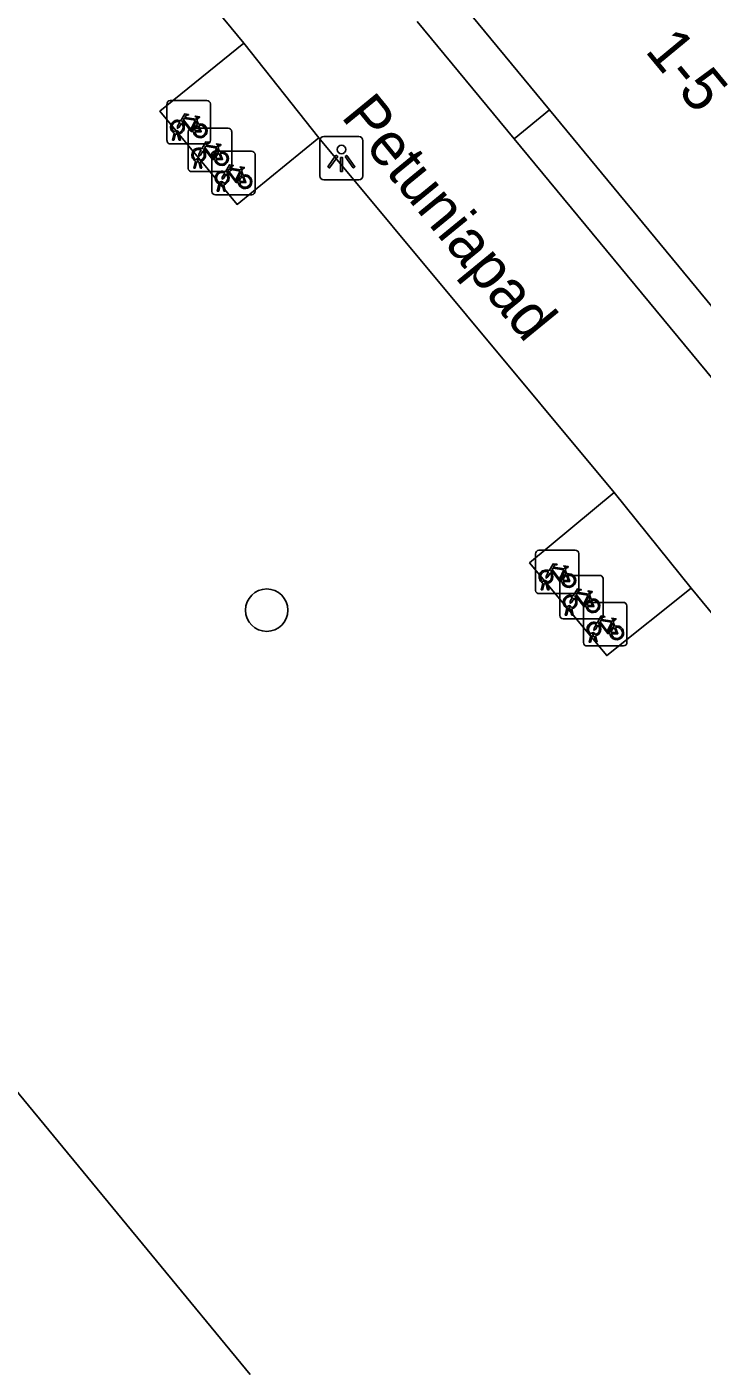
# Model space of a CAD drawing. Extents: x 162347 to 162868, y 381221 to 381813.
# Drawn here: x 162481.67 to 162497.24, y 381719.03 to 381749.99 of the extents above; entities that cross this region are included whole.
import ezdxf

# ---------------------------------------------------------------- set-up
doc = ezdxf.new("R2010")
doc.units = 0
for name, color, linetype in [('IMGEO_Boom', 7, 'Continuous'), ('IMGEO_Fietsenrek', 7, 'Continuous'), ('IMGEO_Lichtpunt', 7, 'Continuous'), ('IMGEO_Openbare_ruimte_label', 7, 'Continuous'), ('IMGEO_Pand', 7, 'Continuous'), ('IMGEO_Pand_nummerreeks', 7, 'Continuous'), ('IMGEO_Voetpad_open', 7, 'Continuous')]:
    doc.layers.add(name, color=color, linetype=linetype)

msp = doc.modelspace()

# ---------------------------------------------------------------- linework, layer by layer
at = {"layer": 'IMGEO_Boom'}
msp.add_circle((162487.198, 381736.543), 0.489, dxfattribs=at)
at = {"layer": 'IMGEO_Fietsenrek'}
for p, q in [((162484.899, 381747.364), (162484.899, 381748.205)), ((162484.899, 381748.205), (162484.899, 381747.364)), ((162484.974, 381748.289), (162485.815, 381748.289)), ((162485.815, 381748.289), (162484.974, 381748.289)), ((162485.899, 381748.214), (162485.899, 381747.373)), ((162485.899, 381747.373), (162485.899, 381748.214)), ((162485.026, 381747.373), (162485.065, 381747.533)), ((162485.137, 381747.545), (162485.136, 381747.549)), ((162485.168, 381747.556), (162485.169, 381747.549)), ((162485.39, 381746.724), (162485.39, 381747.565)), ((162485.39, 381747.565), (162485.39, 381746.724)), ((162485.465, 381747.649), (162486.306, 381747.649)), ((162486.306, 381747.649), (162485.465, 381747.649)), ((162485.586, 381747.838), (162485.622, 381747.743)), ((162486.39, 381747.574), (162486.39, 381746.733)), ((162486.39, 381746.733), (162486.39, 381747.574)), ((162485.824, 381747.289), (162484.983, 381747.289)), ((162484.983, 381747.289), (162485.824, 381747.289)), ((162485.06, 381747.373), (162485.026, 381747.373)), ((162485.095, 381747.521), (162485.06, 381747.373)), ((162485.178, 381747.373), (162485.144, 381747.515)), ((162485.176, 381747.519), (162485.211, 381747.373)), ((162485.211, 381747.373), (162485.178, 381747.373)), ((162485.659, 381746.916), (162485.66, 381746.909)), ((162485.931, 381746.193), (162485.931, 381747.034)), ((162485.931, 381747.034), (162485.931, 381746.193)), ((162486.006, 381747.118), (162486.847, 381747.118)), ((162486.847, 381747.118), (162486.006, 381747.118)), ((162486.077, 381747.198), (162486.113, 381747.103)), ((162486.931, 381747.043), (162486.931, 381746.202)), ((162486.931, 381746.202), (162486.931, 381747.043)), ((162486.315, 381746.649), (162485.474, 381746.649)), ((162485.474, 381746.649), (162486.315, 381746.649)), ((162485.517, 381746.733), (162485.556, 381746.893)), ((162485.551, 381746.733), (162485.517, 381746.733)), ((162485.586, 381746.881), (162485.551, 381746.733)), ((162485.628, 381746.905), (162485.627, 381746.909)), ((162485.669, 381746.733), (162485.635, 381746.875)), ((162485.667, 381746.879), (162485.702, 381746.733)), ((162485.702, 381746.733), (162485.669, 381746.733)), ((162486.618, 381746.667), (162486.654, 381746.572)), ((162486.058, 381746.202), (162486.097, 381746.362)), ((162486.127, 381746.35), (162486.092, 381746.202)), ((162486.169, 381746.374), (162486.168, 381746.378)), ((162486.21, 381746.202), (162486.176, 381746.344)), ((162486.2, 381746.385), (162486.201, 381746.378)), ((162486.208, 381746.348), (162486.243, 381746.202)), ((162486.856, 381746.118), (162486.015, 381746.118)), ((162486.015, 381746.118), (162486.856, 381746.118)), ((162486.092, 381746.202), (162486.058, 381746.202)), ((162486.243, 381746.202), (162486.21, 381746.202)), ((162493.396, 381737), (162493.396, 381737.841)), ((162493.396, 381737.841), (162493.396, 381737)), ((162493.471, 381737.925), (162494.312, 381737.925)), ((162494.312, 381737.925), (162493.471, 381737.925)), ((162494.396, 381737.85), (162494.396, 381737.009)), ((162494.396, 381737.009), (162494.396, 381737.85)), ((162494.028, 381737.345), (162494.869, 381737.345)), ((162494.869, 381737.345), (162494.028, 381737.345)), ((162494.083, 381737.474), (162494.119, 381737.379)), ((162493.523, 381737.009), (162493.562, 381737.169)), ((162493.557, 381737.009), (162493.523, 381737.009)), ((162493.592, 381737.157), (162493.557, 381737.009)), ((162493.634, 381737.181), (162493.633, 381737.185)), ((162493.675, 381737.009), (162493.641, 381737.151)), ((162493.665, 381737.192), (162493.666, 381737.185)), ((162493.673, 381737.155), (162493.708, 381737.009)), ((162493.708, 381737.009), (162493.675, 381737.009)), ((162493.953, 381736.42), (162493.953, 381737.261)), ((162493.953, 381737.261), (162493.953, 381736.42)), ((162494.953, 381737.27), (162494.953, 381736.429)), ((162494.953, 381736.429), (162494.953, 381737.27)), ((162494.321, 381736.925), (162493.48, 381736.925)), ((162493.48, 381736.925), (162494.321, 381736.925)), ((162494.577, 381736.721), (162495.418, 381736.721)), ((162495.418, 381736.721), (162494.577, 381736.721)), ((162494.64, 381736.894), (162494.676, 381736.799)), ((162494.08, 381736.429), (162494.119, 381736.589)), ((162494.114, 381736.429), (162494.08, 381736.429)), ((162494.149, 381736.577), (162494.114, 381736.429)), ((162494.191, 381736.601), (162494.19, 381736.605)), ((162494.232, 381736.429), (162494.198, 381736.571)), ((162494.222, 381736.612), (162494.223, 381736.605)), ((162494.23, 381736.575), (162494.265, 381736.429)), ((162494.265, 381736.429), (162494.232, 381736.429)), ((162494.502, 381735.796), (162494.502, 381736.637)), ((162494.502, 381736.637), (162494.502, 381735.796)), ((162495.502, 381736.646), (162495.502, 381735.805)), ((162495.502, 381735.805), (162495.502, 381736.646)), ((162494.878, 381736.345), (162494.037, 381736.345)), ((162494.037, 381736.345), (162494.878, 381736.345)), ((162495.189, 381736.27), (162495.225, 381736.175)), ((162494.629, 381735.805), (162494.668, 381735.965)), ((162494.663, 381735.805), (162494.629, 381735.805)), ((162494.698, 381735.953), (162494.663, 381735.805)), ((162494.74, 381735.977), (162494.739, 381735.981)), ((162494.781, 381735.805), (162494.747, 381735.947)), ((162494.771, 381735.988), (162494.772, 381735.981)), ((162494.779, 381735.951), (162494.814, 381735.805)), ((162494.814, 381735.805), (162494.781, 381735.805)), ((162495.427, 381735.721), (162494.586, 381735.721)), ((162494.586, 381735.721), (162495.427, 381735.721))]:
    msp.add_line(p, q, dxfattribs=at)
for points in [[(162485.212, 381747.815), (162485.307, 381747.979), (162485.393, 381747.965), (162485.395, 381747.956), (162485.339, 381747.945), (162485.312, 381747.9), (162485.568, 381747.859)], [(162485.555, 381747.834), (162485.298, 381747.875), (162485.281, 381747.846), (162485.448, 381747.626), (162485.555, 381747.834)], [(162485.568, 381747.859), (162485.593, 381747.908), (162485.587, 381747.912), (162485.564, 381747.916), (162485.552, 381747.923), (162485.551, 381747.926), (162485.553, 381747.931), (162485.648, 381747.916), (162485.65, 381747.906), (162485.64, 381747.893), (162485.628, 381747.887), (162485.614, 381747.893), (162485.586, 381747.838)], [(162485.233, 381747.763), (162485.181, 381747.673), (162485.141, 381747.648), (162485.142, 381747.695), (162485.197, 381747.789)], [(162485.508, 381747.571), (162485.458, 381747.571), (162485.267, 381747.822), (162485.248, 381747.79)], [(162485.603, 381747.736), (162485.573, 381747.813), (162485.464, 381747.595), (162485.507, 381747.595)], [(162485.537, 381747.595), (162485.657, 381747.594), (162485.613, 381747.708)], [(162485.633, 381747.715), (162485.688, 381747.57), (162485.538, 381747.57)], [(162485.703, 381747.175), (162485.798, 381747.339), (162485.884, 381747.325), (162485.886, 381747.316), (162485.83, 381747.305), (162485.803, 381747.26), (162486.059, 381747.219)], [(162486.046, 381747.194), (162485.789, 381747.235), (162485.772, 381747.206), (162485.939, 381746.986), (162486.046, 381747.194)], [(162486.059, 381747.219), (162486.084, 381747.268), (162486.078, 381747.272), (162486.055, 381747.276), (162486.043, 381747.283), (162486.042, 381747.286), (162486.044, 381747.291), (162486.139, 381747.276), (162486.141, 381747.266), (162486.131, 381747.253), (162486.119, 381747.247), (162486.105, 381747.253), (162486.077, 381747.198)], [(162485.724, 381747.123), (162485.672, 381747.033), (162485.632, 381747.008), (162485.633, 381747.055), (162485.688, 381747.149)], [(162485.999, 381746.931), (162485.949, 381746.931), (162485.758, 381747.182), (162485.739, 381747.15)], [(162486.094, 381747.096), (162486.064, 381747.173), (162485.955, 381746.955), (162485.998, 381746.955)], [(162486.028, 381746.955), (162486.148, 381746.954), (162486.104, 381747.068)], [(162486.124, 381747.075), (162486.179, 381746.93), (162486.029, 381746.93)], [(162486.265, 381746.592), (162486.213, 381746.502), (162486.173, 381746.477), (162486.174, 381746.524), (162486.229, 381746.618)], [(162486.244, 381746.644), (162486.339, 381746.808), (162486.425, 381746.794), (162486.427, 381746.785), (162486.371, 381746.774), (162486.344, 381746.729), (162486.6, 381746.688)], [(162486.54, 381746.4), (162486.49, 381746.4), (162486.299, 381746.651), (162486.28, 381746.619)], [(162486.587, 381746.663), (162486.33, 381746.704), (162486.313, 381746.675), (162486.48, 381746.455), (162486.587, 381746.663)], [(162486.635, 381746.565), (162486.605, 381746.642), (162486.496, 381746.424), (162486.539, 381746.424)], [(162486.6, 381746.688), (162486.625, 381746.737), (162486.619, 381746.741), (162486.596, 381746.745), (162486.584, 381746.752), (162486.583, 381746.755), (162486.585, 381746.76), (162486.68, 381746.745), (162486.682, 381746.735), (162486.672, 381746.722), (162486.66, 381746.716), (162486.646, 381746.722), (162486.618, 381746.667)], [(162486.569, 381746.424), (162486.689, 381746.423), (162486.645, 381746.537)], [(162486.665, 381746.544), (162486.72, 381746.399), (162486.57, 381746.399)], [(162493.73, 381737.399), (162493.678, 381737.309), (162493.638, 381737.284), (162493.639, 381737.331), (162493.694, 381737.425)], [(162493.709, 381737.451), (162493.804, 381737.615), (162493.89, 381737.601), (162493.892, 381737.592), (162493.836, 381737.581), (162493.809, 381737.536), (162494.065, 381737.495)], [(162494.005, 381737.207), (162493.955, 381737.207), (162493.764, 381737.458), (162493.745, 381737.426)], [(162494.052, 381737.47), (162493.795, 381737.511), (162493.778, 381737.482), (162493.945, 381737.262), (162494.052, 381737.47)], [(162494.1, 381737.372), (162494.07, 381737.449), (162493.961, 381737.231), (162494.004, 381737.231)], [(162494.034, 381737.231), (162494.154, 381737.23), (162494.11, 381737.344)], [(162494.13, 381737.351), (162494.185, 381737.206), (162494.035, 381737.206)], [(162494.065, 381737.495), (162494.09, 381737.544), (162494.084, 381737.548), (162494.061, 381737.552), (162494.049, 381737.559), (162494.048, 381737.562), (162494.05, 381737.567), (162494.145, 381737.552), (162494.147, 381737.542), (162494.137, 381737.529), (162494.125, 381737.523), (162494.111, 381737.529), (162494.083, 381737.474)], [(162494.266, 381736.871), (162494.361, 381737.035), (162494.447, 381737.021), (162494.449, 381737.012), (162494.393, 381737.001), (162494.366, 381736.956), (162494.622, 381736.915)], [(162494.287, 381736.819), (162494.235, 381736.729), (162494.195, 381736.704), (162494.196, 381736.751), (162494.251, 381736.845)], [(162494.562, 381736.627), (162494.512, 381736.627), (162494.321, 381736.878), (162494.302, 381736.846)], [(162494.609, 381736.89), (162494.352, 381736.931), (162494.335, 381736.902), (162494.502, 381736.682), (162494.609, 381736.89)], [(162494.657, 381736.792), (162494.627, 381736.869), (162494.518, 381736.651), (162494.561, 381736.651)], [(162494.591, 381736.651), (162494.711, 381736.65), (162494.667, 381736.764)], [(162494.687, 381736.771), (162494.742, 381736.626), (162494.592, 381736.626)], [(162494.622, 381736.915), (162494.647, 381736.964), (162494.641, 381736.968), (162494.618, 381736.972), (162494.606, 381736.979), (162494.605, 381736.982), (162494.607, 381736.987), (162494.702, 381736.972), (162494.704, 381736.962), (162494.694, 381736.949), (162494.682, 381736.943), (162494.668, 381736.949), (162494.64, 381736.894)], [(162494.815, 381736.247), (162494.91, 381736.411), (162494.996, 381736.397), (162494.998, 381736.388), (162494.942, 381736.377), (162494.915, 381736.332), (162495.171, 381736.291)], [(162494.836, 381736.195), (162494.784, 381736.105), (162494.744, 381736.08), (162494.745, 381736.127), (162494.8, 381736.221)], [(162495.111, 381736.003), (162495.061, 381736.003), (162494.87, 381736.254), (162494.851, 381736.222)], [(162495.158, 381736.266), (162494.901, 381736.307), (162494.884, 381736.278), (162495.051, 381736.058), (162495.158, 381736.266)], [(162495.206, 381736.168), (162495.176, 381736.245), (162495.067, 381736.027), (162495.11, 381736.027)], [(162495.14, 381736.027), (162495.26, 381736.026), (162495.216, 381736.14)], [(162495.236, 381736.147), (162495.291, 381736.002), (162495.141, 381736.002)], [(162495.171, 381736.291), (162495.196, 381736.34), (162495.19, 381736.344), (162495.167, 381736.348), (162495.155, 381736.355), (162495.154, 381736.358), (162495.156, 381736.363), (162495.251, 381736.348), (162495.253, 381736.338), (162495.243, 381736.325), (162495.231, 381736.319), (162495.217, 381736.325), (162495.189, 381736.27)]]:
    msp.add_lwpolyline(points, dxfattribs=at)
for centre, radius, start, end in [((162484.977, 381748.211), 0.0779, 92.4484, 184.2845), ((162484.977, 381748.211), 0.0779, 92.4484, 184.2845), ((162485.821, 381748.211), 0.0779, 2.4484, 94.2845), ((162485.821, 381748.211), 0.0779, 2.4484, 94.2845), ((162485.139, 381747.674), 0.159, 62.6766, 242.1369), ((162485.139, 381747.674), 0.129, 63.3192, 238.903), ((162485.119, 381747.545), 0.0499, 12.8025, 158.6934), ((162485.119, 381747.545), 0.0174, 12.8025, 163.4502), ((162485.139, 381747.674), 0.129, 253.415, 269.0204), ((162485.139, 381747.674), 0.129, 283.6043, 43.4302), ((162485.139, 381747.674), 0.159, 283.5766, 46.6042), ((162485.468, 381747.571), 0.0779, 92.4484, 184.2845), ((162485.468, 381747.571), 0.0779, 92.4484, 184.2845), ((162485.666, 381747.59), 0.159, 113.3408, 178.3217), ((162485.666, 381747.59), 0.159, 187.0065, 105.7708), ((162485.666, 381747.59), 0.129, 113.923, 177.9556), ((162485.666, 381747.59), 0.129, 188.6715, 104.5883), ((162486.312, 381747.571), 0.0779, 2.4484, 94.2845), ((162486.312, 381747.571), 0.0779, 2.4484, 94.2845), ((162484.977, 381747.367), 0.0779, 182.4484, 274.2845), ((162484.977, 381747.367), 0.0779, 182.4484, 274.2845), ((162485.139, 381747.674), 0.159, 253.9967, 271.7867), ((162485.821, 381747.367), 0.0779, 272.4484, 4.2845), ((162485.821, 381747.367), 0.0779, 272.4484, 4.2845), ((162485.63, 381747.034), 0.159, 62.6766, 242.1369), ((162485.63, 381747.034), 0.129, 63.3192, 238.903), ((162485.61, 381746.905), 0.0499, 12.8025, 158.6934), ((162485.61, 381746.905), 0.0174, 12.8025, 163.4502), ((162485.63, 381747.034), 0.129, 283.6043, 43.4302), ((162485.63, 381747.034), 0.159, 283.5766, 46.6042), ((162486.009, 381747.04), 0.0779, 92.4484, 184.2845), ((162486.009, 381747.04), 0.0779, 92.4484, 184.2845), ((162486.157, 381746.95), 0.159, 113.3408, 178.3217), ((162486.157, 381746.95), 0.159, 187.0065, 105.7708), ((162486.157, 381746.95), 0.129, 113.923, 177.9556), ((162486.157, 381746.95), 0.129, 188.6715, 104.5883), ((162486.853, 381747.04), 0.0779, 2.4484, 94.2845), ((162486.853, 381747.04), 0.0779, 2.4484, 94.2845), ((162485.468, 381746.727), 0.0779, 182.4484, 274.2845), ((162485.468, 381746.727), 0.0779, 182.4484, 274.2845), ((162485.63, 381747.034), 0.159, 253.9967, 271.7867), ((162485.63, 381747.034), 0.129, 253.415, 269.0204), ((162486.171, 381746.503), 0.159, 62.6766, 242.1369), ((162486.171, 381746.503), 0.129, 63.3192, 238.903), ((162486.171, 381746.503), 0.159, 283.5766, 46.6042), ((162486.312, 381746.727), 0.0779, 272.4484, 4.2845), ((162486.312, 381746.727), 0.0779, 272.4484, 4.2845), ((162486.151, 381746.374), 0.0499, 12.8025, 158.6934), ((162486.171, 381746.503), 0.159, 253.9967, 271.7867), ((162486.151, 381746.374), 0.0174, 12.8025, 163.4502), ((162486.171, 381746.503), 0.129, 253.415, 269.0204), ((162486.171, 381746.503), 0.129, 283.6043, 43.4302), ((162486.698, 381746.419), 0.159, 113.3408, 178.3217), ((162486.698, 381746.419), 0.159, 187.0065, 105.7708), ((162486.698, 381746.419), 0.129, 113.923, 177.9556), ((162486.698, 381746.419), 0.129, 188.6715, 104.5883), ((162486.009, 381746.196), 0.0779, 182.4484, 274.2845), ((162486.009, 381746.196), 0.0779, 182.4484, 274.2845), ((162486.853, 381746.196), 0.0779, 272.4484, 4.2845), ((162486.853, 381746.196), 0.0779, 272.4484, 4.2845), ((162493.474, 381737.847), 0.0779, 92.4484, 184.2845), ((162493.474, 381737.847), 0.0779, 92.4484, 184.2845), ((162494.318, 381737.847), 0.0779, 2.4484, 94.2845), ((162494.318, 381737.847), 0.0779, 2.4484, 94.2845), ((162493.636, 381737.31), 0.159, 62.6766, 242.1369), ((162493.636, 381737.31), 0.129, 63.3192, 238.903), ((162493.636, 381737.31), 0.129, 283.6043, 43.4302), ((162493.636, 381737.31), 0.159, 283.5766, 46.6042), ((162494.031, 381737.267), 0.0779, 92.4484, 184.2845), ((162494.031, 381737.267), 0.0779, 92.4484, 184.2845), ((162494.163, 381737.226), 0.159, 113.3408, 178.3217), ((162494.163, 381737.226), 0.159, 187.0065, 105.7708), ((162494.163, 381737.226), 0.129, 113.923, 177.9556), ((162494.163, 381737.226), 0.129, 188.6715, 104.5883), ((162494.875, 381737.267), 0.0779, 2.4484, 94.2845), ((162494.875, 381737.267), 0.0779, 2.4484, 94.2845), ((162493.616, 381737.181), 0.0499, 12.8025, 158.6934), ((162493.636, 381737.31), 0.159, 253.9967, 271.7867), ((162493.616, 381737.181), 0.0174, 12.8025, 163.4502), ((162493.636, 381737.31), 0.129, 253.415, 269.0204), ((162494.318, 381737.003), 0.0779, 272.4484, 4.2845), ((162494.318, 381737.003), 0.0779, 272.4484, 4.2845), ((162493.474, 381737.003), 0.0779, 182.4484, 274.2845), ((162493.474, 381737.003), 0.0779, 182.4484, 274.2845), ((162494.193, 381736.73), 0.159, 62.6766, 242.1369), ((162494.193, 381736.73), 0.129, 63.3192, 238.903), ((162494.193, 381736.73), 0.129, 283.6043, 43.4302), ((162494.193, 381736.73), 0.159, 283.5766, 46.6042), ((162494.58, 381736.643), 0.0779, 92.4484, 184.2845), ((162494.58, 381736.643), 0.0779, 92.4484, 184.2845), ((162494.72, 381736.646), 0.159, 113.3408, 178.3217), ((162494.72, 381736.646), 0.159, 187.0065, 105.7708), ((162494.72, 381736.646), 0.129, 113.923, 177.9556), ((162494.72, 381736.646), 0.129, 188.6715, 104.5883), ((162495.424, 381736.643), 0.0779, 2.4484, 94.2845), ((162495.424, 381736.643), 0.0779, 2.4484, 94.2845), ((162494.031, 381736.423), 0.0779, 182.4484, 274.2845), ((162494.031, 381736.423), 0.0779, 182.4484, 274.2845), ((162494.173, 381736.601), 0.0499, 12.8025, 158.6934), ((162494.193, 381736.73), 0.159, 253.9967, 271.7867), ((162494.173, 381736.601), 0.0174, 12.8025, 163.4502), ((162494.193, 381736.73), 0.129, 253.415, 269.0204), ((162494.875, 381736.423), 0.0779, 272.4484, 4.2845), ((162494.875, 381736.423), 0.0779, 272.4484, 4.2845), ((162494.742, 381736.106), 0.159, 62.6766, 242.1369), ((162494.742, 381736.106), 0.129, 63.3192, 238.903), ((162494.742, 381736.106), 0.129, 283.6043, 43.4302), ((162494.742, 381736.106), 0.159, 283.5766, 46.6042), ((162495.269, 381736.022), 0.159, 113.3408, 178.3217), ((162495.269, 381736.022), 0.159, 187.0065, 105.7708), ((162495.269, 381736.022), 0.129, 113.923, 177.9556), ((162495.269, 381736.022), 0.129, 188.6715, 104.5883), ((162494.58, 381735.799), 0.0779, 182.4484, 274.2845), ((162494.58, 381735.799), 0.0779, 182.4484, 274.2845), ((162494.722, 381735.977), 0.0499, 12.8025, 158.6934), ((162494.742, 381736.106), 0.159, 253.9967, 271.7867), ((162494.722, 381735.977), 0.0174, 12.8025, 163.4502), ((162494.742, 381736.106), 0.129, 253.415, 269.0204), ((162495.424, 381735.799), 0.0779, 272.4484, 4.2845), ((162495.424, 381735.799), 0.0779, 272.4484, 4.2845)]:
    msp.add_arc(centre, radius, start, end, dxfattribs=at)
at = {"layer": 'IMGEO_Lichtpunt'}
for p, q in [((162488.421, 381747.362), (162488.421, 381746.555)), ((162488.421, 381747.362), (162488.421, 381746.555)), ((162489.323, 381747.457), (162488.515, 381747.457)), ((162489.323, 381747.457), (162488.515, 381747.457)), ((162489.417, 381746.555), (162489.417, 381747.362)), ((162489.417, 381746.555), (162489.417, 381747.362)), ((162488.515, 381746.461), (162489.323, 381746.461)), ((162488.515, 381746.461), (162489.323, 381746.461))]:
    msp.add_line(p, q, dxfattribs=at)
for points in [[(162488.795, 381747.026), (162488.834, 381746.998), (162488.646, 381746.736), (162488.608, 381746.763), (162488.795, 381747.026)], [(162488.897, 381746.978), (162488.944, 381746.978), (162488.944, 381746.656), (162488.897, 381746.656), (162488.897, 381746.978)], [(162489.007, 381746.998), (162489.045, 381747.025), (162489.232, 381746.763), (162489.193, 381746.735), (162489.007, 381746.998)]]:
    msp.add_lwpolyline(points, dxfattribs=at)
msp.add_circle((162488.92, 381747.16), 0.0994, dxfattribs=at)
for centre, start, end in [((162488.515, 381747.362), 90, 180), ((162488.515, 381747.362), 90, 180), ((162489.323, 381747.362), 0, 90), ((162489.323, 381747.362), 0, 90), ((162488.515, 381746.555), 180, 270), ((162488.515, 381746.555), 180, 270), ((162489.323, 381746.555), 270, 0), ((162489.323, 381746.555), 270, 360)]:
    msp.add_arc(centre, 0.0946, start, end, dxfattribs=at)
at = {"layer": 'IMGEO_Pand'}
for points in [[(162491.486, 381750.781), (162493.72, 381748.074)], [(162493.72, 381748.074), (162498.296, 381742.528)], [(162486.816, 381718.931), (162480.005, 381727.183)]]:
    msp.add_lwpolyline(points, dxfattribs=at)
at = {"layer": 'IMGEO_Voetpad_open'}
for points in [[(162486.667, 381749.611), (162477.365, 381760.866)], [(162490.67, 381750.108), (162492.906, 381747.402)], [(162488.397, 381747.426), (162486.513, 381745.893), (162484.735, 381748.042), (162486.667, 381749.611)], [(162486.667, 381749.611), (162488.397, 381747.426)], [(162493.72, 381748.074), (162492.906, 381747.402)], [(162495.209, 381739.256), (162488.397, 381747.426)], [(162492.906, 381747.402), (162497.488, 381741.861)], [(162496.987, 381737.052), (162495.038, 381735.498), (162493.26, 381737.631), (162495.209, 381739.256)], [(162495.209, 381739.256), (162496.987, 381737.052)], [(162501.958, 381731.025), (162496.987, 381737.052)]]:
    msp.add_lwpolyline(points, dxfattribs=at)

# ---------------------------------------------------------------- texts
at = {"layer": 'IMGEO_Openbare_ruimte_label'}
msp.add_text('Petuniapad', height=1, rotation=309.2773, dxfattribs=at).set_placement((162488.891, 381747.912))
at = {"layer": 'IMGEO_Pand_nummerreeks'}
msp.add_text('1-5', height=1, rotation=309.5625, dxfattribs=at).set_placement((162495.9, 381749.429))

doc.saveas('drawing.dxf')
